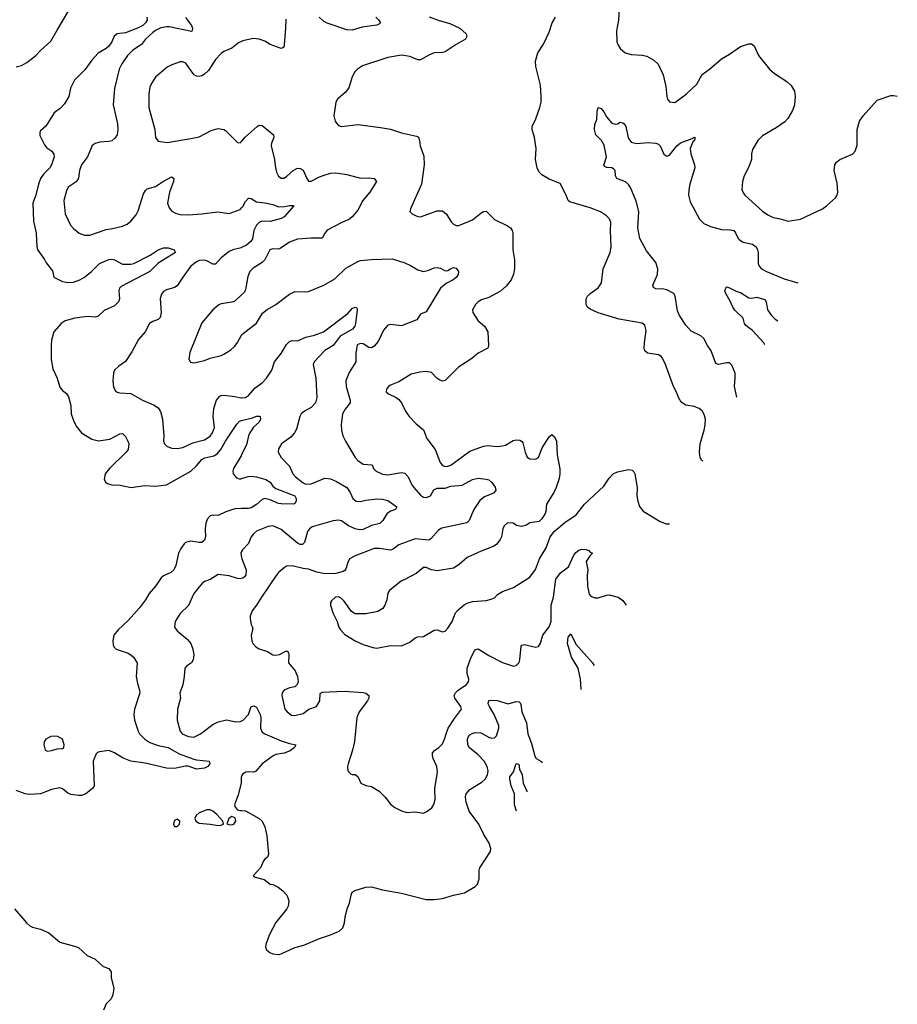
# Model space of a CAD drawing. Header units: inches. Extents: x 2134017 to 2292458, y 756222 to 916513.
# Tile 380 of 387: x 2278377 to 2284797, y 871792 to 878992. Entities that reach past the tile are written whole.
import ezdxf

# ---------------------------------------------------------------- set-up
doc = ezdxf.new("R2010")
doc.units = ezdxf.units.IN
doc.header["$MEASUREMENT"] = 0
doc.layers.add('C2877', color=7, linetype='Continuous')
doc.layers.add('C2887', color=7, linetype='Continuous')

msp = doc.modelspace()

# ---------------------------------------------------------------- linework, layer by layer
at = {"layer": 'C2877', "color": 5}
for points, elevation in [([(2278350, 878646.4), (2278390, 878658.1), (2278430, 878678.4), (2278495.5, 878730), (2278531.8, 878770), (2278605.8, 878834.2), (2278650, 878915.9), (2278775.4, 879124.6)], 220), ([(2279307.4, 879010), (2279310.1, 878990), (2279298.1, 878970), (2279278.2, 878950), (2279238.5, 878930), (2279150, 878897), (2279090, 878889.8), (2279069, 878871), (2279051.2, 878830), (2279030, 878798.1), (2279010, 878781.9), (2278950, 878747.7), (2278904.5, 878695.5), (2278853.6, 878626.4), (2278778.4, 878550), (2278749.4, 878490.6), (2278737, 878430), (2278704.1, 878375.9), (2278675.4, 878344.6), (2278630.2, 878310), (2278567.2, 878212.8), (2278530, 878179.7), (2278525.4, 878170), (2278524.6, 878144.6), (2278557.2, 878077.2), (2278575.5, 878055.5), (2278612.9, 878030), (2278626, 878010), (2278628.9, 877990), (2278610.3, 877930.3), (2278598, 877910), (2278550, 877862.3), (2278529.4, 877830.6), (2278515, 877790), (2278496.1, 877710), (2278473.8, 877650), (2278478, 877518), (2278497.7, 877430), (2278503, 877330), (2278510, 877306.7), (2278559.3, 877239.3), (2278570, 877214), (2278616.2, 877156.2), (2278627.7, 877110), (2278690, 877078), (2278730.2, 877070.2), (2278770, 877072.9), (2278817.7, 877090), (2278850.8, 877110), (2278901.1, 877150), (2278960.5, 877210), (2279030, 877238.3), (2279050, 877240.9), (2279070, 877237), (2279130, 877205.5), (2279190, 877204.5), (2279211.6, 877210), (2279330.4, 877269.5), (2279390, 877308.5), (2279430, 877323.8), (2279464, 877324), (2279507.3, 877310), (2279516.4, 877290), (2279389, 877211), (2279328.3, 877150), (2279118.8, 877041.2), (2279106.7, 877030), (2279102, 877010), (2279107.2, 876950), (2279098.7, 876930), (2279070, 876899.7), (2278995.6, 876864.4), (2278950, 876824.2), (2278930, 876818), (2278870, 876822.5), (2278781, 876810), (2278710.7, 876790), (2278681.3, 876770), (2278626.3, 876710), (2278610, 876648.7), (2278606, 876610), (2278608.2, 876508.2), (2278619.9, 876439.9), (2278650.4, 876370), (2278670, 876304), (2278690, 876280.5), (2278718.6, 876258.6), (2278734.7, 876234.7), (2278750.2, 876170.2), (2278754.4, 876110), (2278770, 876060.7), (2278790, 876020.4), (2278830, 875972), (2278905.4, 875925.4), (2278953.2, 875913.2), (2279036.3, 875923.7), (2279110, 875963.1), (2279130, 875965.5), (2279150, 875944), (2279168.2, 875910), (2279175.3, 875890), (2279170.4, 875850), (2279155.8, 875830), (2279034.4, 875710), (2279003, 875670), (2278994.8, 875630), (2279008.1, 875608.1), (2279019.8, 875599.8), (2279050, 875590.7), (2279112, 875588), (2279192.2, 875572.2), (2279290, 875585.2), (2279370, 875580.7), (2279450, 875591.8), (2279630, 875690.8), (2279670, 875729), (2279710, 875776.6), (2279732.4, 875787.6), (2279796.9, 875803.1), (2279821.5, 875818.5), (2279847.7, 875850), (2279881.7, 875910), (2279964.8, 876035.2), (2279983.9, 876056.1), (2280000, 876060.2)], 220), ([(2279589.6, 879009.5), (2279633.2, 878950), (2279640.3, 878930), (2279639.3, 878910), (2279634.4, 878905.6), (2279470, 878939.4), (2279450, 878940.8), (2279410, 878932.4), (2279370, 878912.8), (2279350, 878897.6), (2279298.3, 878850), (2279268.2, 878811.8), (2279204.9, 878770), (2279165.7, 878730), (2279124.9, 878670), (2279105.3, 878630), (2279070.3, 878490), (2279060.3, 878370), (2279092.8, 878230), (2279096.1, 878190), (2279088.9, 878150), (2279073.7, 878126.3), (2279050, 878107.1), (2279030, 878100.4), (2278963.1, 878096.9), (2278930, 878086.6), (2278907.9, 878072.1), (2278872.2, 877990), (2278828.5, 877930), (2278814, 877890), (2278806.1, 877833.9), (2278799.9, 877820.1), (2278790, 877805.6), (2278732.7, 877767.3), (2278719, 877741), (2278699.5, 877670), (2278710, 877571.3), (2278748.4, 877490), (2278770, 877465.5), (2278811.7, 877431.7), (2278850, 877417), (2278890, 877415.3), (2279010, 877458.9), (2279055.8, 877464.2), (2279130, 877481.6), (2279162.7, 877497.3), (2279190, 877518), (2279230, 877564), (2279244.4, 877595.6), (2279282.4, 877717.6), (2279296.8, 877743.2), (2279310, 877754.6), (2279370, 877771.4), (2279428.4, 877811.6), (2279490, 877843), (2279504.9, 877830), (2279503.1, 877810), (2279473.8, 877730), (2279458.2, 877650), (2279470, 877616.4), (2279490, 877593.1), (2279517.1, 877577.1), (2279550, 877566.5), (2279610, 877564), (2279710, 877571.7), (2279827.4, 877587.4), (2279910, 877574), (2279990, 877605.2), (2280000, 877615.3)], 240), ([(2280000, 878832.8), (2279977.8, 878822.2), (2279930, 878783.6), (2279870, 878760.5), (2279850, 878745.6), (2279810, 878700.5), (2279758.8, 878621.2), (2279730, 878592.8), (2279710, 878582), (2279690, 878576.9), (2279670, 878580.4), (2279654, 878590), (2279635.4, 878610), (2279593.3, 878673.3), (2279570, 878685.1), (2279550, 878685.1), (2279490, 878663), (2279455.9, 878644.1), (2279370, 878571.8), (2279342.6, 878530), (2279330, 878499), (2279320.9, 878450), (2279321.7, 878350), (2279364.9, 878190), (2279370.6, 878130.6), (2279390, 878104.9), (2279454.6, 878094.6), (2279630, 878122.3), (2279690, 878136.5), (2279778.2, 878181.8), (2279830, 878196.9), (2279870, 878190.3), (2279882.4, 878182.4), (2279970, 878094.8), (2279990, 878090.8), (2280000, 878102.4)], 260), ([(2280000, 877325.4), (2279996.4, 877323.6), (2279937.1, 877310), (2279910, 877296.5), (2279851.1, 877250), (2279810, 877204.4), (2279790, 877204.2), (2279750, 877226.8), (2279730, 877232.9), (2279690, 877230.8), (2279670, 877221), (2279630, 877189.7), (2279570, 877109.7), (2279530, 877045.1), (2279510, 877032.6), (2279450, 877016.3), (2279430, 877004.5), (2279415.1, 876984.9), (2279404.9, 876950), (2279411.3, 876850), (2279405.1, 876814.9), (2279390, 876799.7), (2279350, 876784.7), (2279325.5, 876770), (2279294.9, 876710), (2279246.5, 876653.5), (2279196.7, 876563.3), (2279150, 876493.2), (2279101.1, 876458.9), (2279070.5, 876429.5), (2279062, 876410), (2279058, 876350), (2279063.8, 876303.8), (2279078.4, 876278.4), (2279090, 876267.7), (2279110, 876262.4), (2279190, 876258.9), (2279275.5, 876210), (2279356.1, 876176.1), (2279390, 876154.9), (2279407, 876127), (2279422, 876070), (2279430.5, 875950), (2279428.4, 875910), (2279435.5, 875890), (2279456, 875870), (2279490, 875859.5), (2279530, 875856.9), (2279570, 875863.2), (2279642.4, 875897.6), (2279730, 875920.9), (2279770, 875946), (2279788.4, 875970), (2279802.4, 876010), (2279793.5, 876090), (2279798.4, 876150), (2279817.1, 876210), (2279840.7, 876239.3), (2279850, 876244.7), (2279870, 876246.5), (2279950, 876237.6), (2279994.3, 876225.7), (2280000, 876226.2)], 240), ([(2280000, 876980.5), (2279950, 876934), (2279930, 876925.6), (2279850, 876913.6), (2279834.2, 876905.8), (2279790, 876869.4), (2279710, 876776), (2279622, 876558), (2279614.8, 876510), (2279627.7, 876487.7), (2279650, 876484), (2279730, 876500.5), (2279770, 876517.1), (2279850, 876535.5), (2279870, 876545.5), (2279921.7, 876578.3), (2279950, 876604.9), (2279970, 876630.8), (2280000, 876685.2)], 260), ([(2280000, 875811.4), (2279996.3, 875803.7), (2279942, 875710), (2279936.5, 875690), (2279939.6, 875670), (2279963, 875643), (2279990, 875632.6), (2280000, 875635.8)], 220), ([(2280000, 875416.5), (2279950, 875415.7), (2279885.9, 875394.1), (2279830, 875366.6), (2279790, 875368.5), (2279770, 875363.5), (2279750, 875342), (2279738.6, 875310), (2279734, 875270), (2279735.3, 875210), (2279730, 875185.2), (2279710, 875169.6), (2279690, 875168.2), (2279630, 875177.7), (2279591, 875170), (2279580.2, 875159.8), (2279555.3, 875124.7), (2279539.6, 875090), (2279518.3, 875001.7), (2279503.6, 874970), (2279483.1, 874950), (2279430, 874924.5), (2279412.9, 874910), (2279370.8, 874849.2), (2279323.9, 874796.1), (2279297.4, 874750), (2279254.3, 874690), (2279170, 874598.4), (2279097.3, 874530), (2279066, 874490), (2279058, 874450), (2279059.6, 874419.6), (2279065.4, 874405.4), (2279082, 874390), (2279170, 874359.5), (2279190, 874346.7), (2279210.4, 874330), (2279236.3, 874290), (2279228.2, 874188.2), (2279237.6, 874137.6), (2279254.4, 874090), (2279255.3, 874070), (2279217.6, 873950), (2279212, 873910), (2279218, 873870), (2279243.2, 873790), (2279254.3, 873770), (2279292.8, 873730), (2279330, 873705), (2279390, 873685.1), (2279462.4, 873670), (2279543.9, 873623.9), (2279650, 873584), (2279670, 873578.5), (2279762, 873570), (2279767.3, 873550), (2279753.4, 873530), (2279730, 873519.6), (2279670, 873511.3), (2279610, 873534.2), (2279590, 873534), (2279510, 873515.7), (2279450, 873517.9), (2279296, 873556), (2279190, 873570.5), (2279130, 873593.5), (2279070, 873631.4), (2279030, 873647.3), (2278961.2, 873638.8), (2278946.2, 873633.8), (2278936.4, 873623.6), (2278915.5, 873570), (2278921.6, 873390), (2278910.7, 873370), (2278861, 873330), (2278830, 873319.5), (2278810, 873318), (2278750, 873326.6), (2278730, 873335.1), (2278690, 873367.6), (2278670, 873375.6), (2278610, 873363.5), (2278530, 873329.8), (2278450, 873326.6), (2278418, 873330), (2278350, 873355.6)], 220), ([(2280000, 875102.7), (2279993.7, 875090), (2280000, 875059.6)], 240), ([(2280000, 874905.6), (2279990, 874903.1), (2279970, 874905.1), (2279910, 874925.1), (2279830, 874934.4), (2279770, 874899.1), (2279730, 874883.5), (2279710, 874867.8), (2279677.4, 874830), (2279648.9, 874790), (2279611.2, 874708.8), (2279550, 874649.4), (2279514.9, 874590), (2279510.6, 874550), (2279530, 874522), (2279601.8, 874461.8), (2279628.7, 874430), (2279643.1, 874390), (2279651.9, 874348.1), (2279647, 874310), (2279633.7, 874290), (2279596.3, 874263.7), (2279585, 874250), (2279580.7, 874190), (2279570, 874128), (2279548.4, 874070), (2279554.4, 874030), (2279532.4, 873950), (2279528.1, 873870), (2279552, 873790), (2279566, 873770), (2279610.7, 873750), (2279650, 873746.2), (2279700.5, 873770), (2279790, 873838.7), (2279830, 873857), (2279890, 873872), (2279958.2, 873858.2), (2279990, 873860.5), (2280000, 873864.1)], 240), ([(2280000, 873457.1), (2279997.3, 873450), (2279997.9, 873410), (2279976.3, 873323.7), (2279947.4, 873250), (2279953.4, 873233.4), (2279970, 873214), (2279987.9, 873207.9), (2280000, 873207.7)], 240), ([(2278338, 872490), (2278430, 872385.5), (2278450, 872366), (2278470, 872355.5), (2278530, 872341.3), (2278590, 872314), (2278670, 872246.7), (2278777.7, 872217.7), (2278806, 872206), (2278870, 872147.7), (2278930, 872120.7), (2278986.9, 872066.9), (2279030, 872052.7), (2279039.9, 872039.9), (2279044.9, 872030), (2279046.2, 871986.2), (2279064.9, 871910), (2279059.1, 871860.9), (2279047.3, 871832.7), (2279010, 871795.3), (2278990.7, 871749.3)], 220)]:
    msp.add_lwpolyline(points, dxfattribs=dict(at, elevation=elevation))
for points, elevation in [([(2278630, 873753), (2278604.7, 873750), (2278567.3, 873730), (2278555.5, 873710), (2278552.7, 873690), (2278563, 873650), (2278583.9, 873643.9), (2278610, 873647.2), (2278650, 873659.3), (2278690, 873662.8), (2278699, 873670), (2278702.7, 873690), (2278689.2, 873730), (2278655.3, 873750)], 220), ([(2279745.5, 873214.5), (2279688.7, 873191.3), (2279667.7, 873172.3), (2279658.7, 873150), (2279664.4, 873130), (2279690, 873116), (2279770, 873109.2), (2279830, 873098.9), (2279850, 873101.6), (2279869, 873110), (2279863.7, 873130), (2279819.8, 873179.8), (2279790, 873204.7), (2279770, 873214)], 240), ([(2279530, 873145.2), (2279507.2, 873132.8), (2279503, 873110), (2279510, 873091.3), (2279530, 873091), (2279545.2, 873110), (2279549, 873130)], 240), ([(2279930, 873165.2), (2279906.8, 873150), (2279892, 873112), (2279905.8, 873105.8), (2279930, 873103.8), (2279944, 873110), (2279957, 873130), (2279954.2, 873154.2)], 240)]:
    msp.add_lwpolyline(points, close=True, dxfattribs=dict(at, elevation=elevation))
at = {"layer": 'C2887', "color": 5}
for points, elevation in [([(2282765.3, 879110), (2282756.5, 878990), (2282744, 878910), (2282745.7, 878830), (2282752.4, 878810), (2282770, 878782), (2282806, 878750), (2282850, 878738), (2282930, 878734), (2282965.3, 878725.3), (2283016.7, 878696.7), (2283048.1, 878668.1), (2283084.9, 878590), (2283103.4, 878503.4), (2283111, 878430), (2283116, 878410), (2283130, 878391.3), (2283170, 878386.8), (2283251.9, 878448.1), (2283330, 878521), (2283369.5, 878590.5), (2283424, 878630), (2283510, 878706.8), (2283570, 878739.1), (2283650, 878796.4), (2283710, 878816.4), (2283730, 878815.3), (2283750, 878802), (2283781.3, 878730), (2283861.6, 878630), (2283898.2, 878598.2), (2283990, 878540.3), (2284021.7, 878510), (2284044.2, 878470), (2284050.3, 878430), (2284045.3, 878370), (2284031.7, 878328.3), (2283997.1, 878270), (2283974.4, 878245.6), (2283910, 878200.9), (2283810, 878142), (2283777.3, 878110), (2283737.5, 878042.5), (2283730.7, 878010.7), (2283730.6, 877970), (2283710, 877915.3), (2283677.3, 877850), (2283664, 877810), (2283660.7, 877750), (2283667.7, 877730), (2283682, 877710), (2283810, 877592.7), (2283850, 877564.9), (2283890, 877544.9), (2283930, 877538.4), (2283998.5, 877518.5), (2284090, 877534.4), (2284249.7, 877610.3), (2284279.3, 877630), (2284346, 877690), (2284358.4, 877710), (2284362.9, 877730), (2284356.6, 877796.6), (2284336.2, 877890), (2284340.9, 877930), (2284352.7, 877950), (2284377.2, 877970), (2284470, 878007.7), (2284489.4, 878030), (2284504.4, 878075.6), (2284504.8, 878190), (2284520.9, 878250), (2284547.1, 878290), (2284650, 878403.6), (2284750, 878437.4), (2284770, 878439), (2284797.3, 878433.8)], 280), ([(2280982, 879010), (2281003.8, 878990), (2281015.5, 878970), (2281010, 878961.2), (2280988.7, 878951.3), (2280883, 878937), (2280810, 878916.5), (2280770, 878917.7), (2280625.8, 878965.8), (2280600.4, 878980.4), (2280568.4, 879010)], 260), ([(2281373.2, 879013.2), (2281445.7, 878985.7), (2281523.8, 878963.8), (2281596, 878930), (2281642.8, 878890), (2281647.3, 878870), (2281638.8, 878850), (2281570, 878811.3), (2281490, 878757.7), (2281470, 878752.1), (2281409.6, 878749.7), (2281370, 878733.3), (2281310, 878698), (2281290, 878698), (2281230, 878723.1), (2281170, 878732), (2281070, 878715.8), (2280885.3, 878654.8), (2280847.3, 878630), (2280827.7, 878610), (2280810, 878575.3), (2280785.1, 878494.9), (2280759, 878461), (2280702.8, 878410), (2280690.8, 878390), (2280676, 878290), (2280684.7, 878250), (2280694.4, 878234.4), (2280710, 878218), (2280730, 878211), (2280850, 878225.5), (2281015.3, 878204.7), (2281090, 878191.7), (2281170, 878166), (2281280.7, 878140.7), (2281293.8, 878133.8), (2281302.6, 878110), (2281306.9, 878070), (2281333.5, 877993.5), (2281336.5, 877930), (2281316.4, 877790), (2281234.8, 877610), (2281231, 877590), (2281251.3, 877570), (2281290, 877553.4), (2281310, 877550.6), (2281430, 877594.4), (2281470, 877595.5), (2281500.5, 877570), (2281533.5, 877513.5), (2281550, 877496.3), (2281570, 877486.7), (2281590, 877487), (2281690, 877527.6), (2281750, 877576.5), (2281770, 877588.7), (2281790, 877593), (2281850.5, 877530), (2281945.3, 877485.2), (2281967.7, 877470), (2281979.5, 877450), (2281984.2, 877430), (2281983.5, 877310), (2281996.7, 877236.7), (2281995.8, 877170), (2281989.2, 877130.8), (2281972, 877090), (2281935.9, 877044.1), (2281893.3, 877006.8), (2281810, 876959.8), (2281756, 876944), (2281730.7, 876930), (2281710.7, 876910), (2281690.6, 876870), (2281693, 876850), (2281730, 876790.7), (2281777.1, 876750), (2281801.3, 876710), (2281806.4, 876610), (2281802, 876590), (2281730, 876554), (2281684.8, 876515.2), (2281587.7, 876450), (2281490, 876354), (2281470, 876349.7), (2281450, 876355.8), (2281429.6, 876370), (2281390, 876411.8), (2281350, 876419.6), (2281305.1, 876414.9), (2281241.2, 876398.8), (2281150, 876345.1), (2281090, 876319.6), (2281074, 876310), (2281059.3, 876290), (2281059.1, 876270), (2281075.6, 876255.6), (2281130, 876230.5), (2281150, 876214), (2281170.5, 876190), (2281199.3, 876130), (2281225.5, 876090), (2281276.7, 876036.7), (2281330, 875993), (2281356.1, 875930), (2281415.6, 875850), (2281452.8, 875752.8), (2281471.1, 875731.1), (2281490, 875725.8), (2281510, 875726.8), (2281530, 875735.4), (2281670, 875835.8), (2281770, 875874.6), (2281798.3, 875878.3), (2281870, 875870.4), (2281910, 875875.8), (2281930, 875881.3), (2281986.2, 875913.8), (2282010, 875920.3), (2282036.2, 875916.2), (2282048.8, 875908.8), (2282056.9, 875896.9), (2282074, 875830), (2282090, 875794), (2282110, 875781.6), (2282150, 875778), (2282171.6, 875790), (2282198.2, 875861.8), (2282250, 875942.8), (2282270, 875958.8), (2282290, 875941), (2282303.8, 875910), (2282308, 875810), (2282328.2, 875708.2), (2282329.2, 875670), (2282324, 875636), (2282302.8, 875570), (2282285.5, 875534.5), (2282230.3, 875450), (2282225.4, 875394.6), (2282220.2, 875379.8), (2282197.4, 875342.6), (2282177, 875323), (2282110, 875311.6), (2282083.4, 875296.6), (2282046.8, 875286.8), (2282012.1, 875292.1), (2281988, 875310), (2281946.7, 875313.3), (2281920.7, 875290), (2281910.7, 875270), (2281900.5, 875210), (2281893, 875190), (2281866.3, 875153.7), (2281840.9, 875139.1), (2281753.8, 875106.2), (2281650, 875059.5), (2281592.8, 875007.3), (2281550, 874981.6), (2281430, 874962.4), (2281390, 874969.6), (2281350, 874987), (2281330, 874986.6), (2281277.4, 874942.6), (2281190, 874895.3), (2281170, 874888.7), (2281082, 874818), (2281070, 874798), (2281063.1, 874750), (2281048.5, 874710), (2281032.6, 874687.4), (2280996.5, 874663.5), (2280910, 874646), (2280830, 874647.6), (2280804.7, 874664.7), (2280750, 874739.5), (2280730, 874759.6), (2280710, 874771.2), (2280687.3, 874770), (2280657.3, 874742.7), (2280650.5, 874730), (2280650.4, 874710), (2280670.4, 874650), (2280699.1, 874590), (2280710.7, 874550), (2280722.8, 874530), (2280756.7, 874496.7), (2280830, 874450.7), (2280890, 874422), (2280960.3, 874400.3), (2280990, 874396.4), (2281090, 874414.9), (2281170, 874412.4), (2281230, 874439.1), (2281270, 874470.7), (2281290, 874478), (2281330, 874482), (2281410, 874527.7), (2281430, 874530.8), (2281470, 874516), (2281490, 874521), (2281510, 874542.8), (2281540.7, 874590), (2281565.8, 874654.2), (2281583.6, 874676.4), (2281628, 874712), (2281650, 874724), (2281690, 874736.5), (2281790, 874743.8), (2281826.2, 874753.8), (2281850, 874764.9), (2281871.7, 874788.3), (2281909, 874810), (2281990, 874839.1), (2282110, 874914.8), (2282150, 874970.6), (2282179.7, 875050), (2282227.6, 875130), (2282258.7, 875210), (2282288.6, 875251.4), (2282365.7, 875314.3), (2282447.7, 875372.3), (2282509.6, 875450.4), (2282650, 875582), (2282690, 875639.1), (2282719.3, 875670), (2282750, 875686), (2282830, 875703.1), (2282856.7, 875696.7), (2282870, 875684.9), (2282876.9, 875670), (2282894.3, 875570), (2282892.9, 875510), (2282898.9, 875470), (2282911.7, 875431.7), (2282937.6, 875397.6), (2283061.7, 875321.7), (2283106, 875306), (2283131.4, 875306)], 280), ([(2283374.6, 875762.7), (2283368.2, 875768.2), (2283356.2, 875790), (2283349.6, 875829.6), (2283354.3, 875890), (2283385.1, 875990), (2283392.4, 876030), (2283394.3, 876070), (2283384.9, 876104.9), (2283370, 876132.3), (2283347.9, 876147.9), (2283310, 876163.6), (2283250, 876174), (2283216.3, 876196.3), (2283195.4, 876230), (2283184.1, 876264.1), (2283160.5, 876310), (2283098, 876478), (2283078.2, 876518.2), (2283069.7, 876529.7), (2283050, 876540.5), (2282970, 876554), (2282951.3, 876570), (2282946.6, 876590), (2282947.8, 876630), (2282959.2, 876719.2), (2282950, 876759.3), (2282930, 876773.7), (2282762.3, 876802.3), (2282608, 876848), (2282550, 876875.1), (2282531.8, 876890), (2282520.5, 876910), (2282521.6, 876950), (2282531.8, 876970), (2282550, 876990.4), (2282608.3, 877031.7), (2282632.9, 877067.1), (2282645.4, 877170), (2282696.9, 877290), (2282703.5, 877330), (2282698.3, 877450), (2282701.3, 877510), (2282693.3, 877530), (2282670, 877557.6), (2282626.3, 877586.3), (2282550, 877616), (2282401.1, 877661.1), (2282389.7, 877670), (2282375.4, 877710), (2282330, 877794.5), (2282250, 877826.6), (2282196.8, 877856.8), (2282177.3, 877877.3), (2282161.4, 877910), (2282150.8, 877970), (2282155.8, 878050), (2282142.4, 878130), (2282126.3, 878190), (2282126.6, 878210), (2282153.2, 878266.8), (2282182.5, 878350), (2282190.8, 878390), (2282190.8, 878430), (2282186.3, 878513.7), (2282153.5, 878650), (2282150.9, 878690), (2282167.1, 878750), (2282210, 878813.4), (2282250, 878902), (2282273.5, 878970), (2282296, 879010)], 280), ([(2280322.8, 878997.2), (2280322.6, 878930), (2280311.7, 878808.3), (2280308.4, 878791.6), (2280296.5, 878783.5), (2280290, 878782), (2280210, 878809.8), (2280170, 878836.5), (2280130, 878849), (2280086, 878854), (2280010, 878837.6), (2280000, 878832.8)], 260), ([(2283624, 876230.8), (2283605.6, 876310), (2283611.6, 876370), (2283610, 876408), (2283586.7, 876466.7), (2283570, 876482), (2283562.9, 876482.9), (2283550, 876483.6), (2283490, 876469.6), (2283470, 876477.2), (2283435.8, 876570), (2283407.8, 876610), (2283381.7, 876661.7), (2283360.1, 876680.1), (2283290, 876715.1), (2283250, 876757.6), (2283203, 876830), (2283190, 876862), (2283173.1, 876970), (2283161.3, 876990), (2283110, 877016.4), (2283090, 877021.5), (2283030, 877024.8), (2283013.1, 877033.1), (2283007.6, 877050), (2283042.5, 877130), (2283046.3, 877170), (2283030, 877215.6), (2282962.9, 877302.9), (2282913.2, 877393.2), (2282899.8, 877470), (2282906.2, 877590), (2282886.2, 877666.2), (2282844.9, 877764.9), (2282830, 877787), (2282810, 877807), (2282745.2, 877830), (2282735.1, 877850), (2282732.7, 877890), (2282721.5, 877901.5), (2282710, 877909.2), (2282672.3, 877912.3), (2282658, 877918), (2282649.4, 877929.4), (2282669.6, 877990), (2282653.6, 878073.6), (2282632.3, 878110), (2282592.3, 878150), (2282582.4, 878190), (2282585.6, 878225.6), (2282598.5, 878261.5), (2282601.7, 878318.3), (2282609.2, 878350), (2282630, 878342.8), (2282650, 878319.1), (2282670, 878280.7), (2282710, 878236.3), (2282732.7, 878227.3), (2282750, 878231), (2282770, 878242.8), (2282790, 878237.3), (2282798.8, 878230), (2282812, 878210), (2282827.8, 878127.7), (2282850, 878096.3), (2282890, 878086.4), (2282974.2, 878094.2), (2283031, 878090), (2283050, 878081.6), (2283061.6, 878070), (2283088.9, 878008.9), (2283110, 877994.9), (2283130, 878000.4), (2283183.9, 878070), (2283210, 878092.3), (2283296, 878124), (2283310, 878133), (2283322, 878130), (2283315.3, 878124.7), (2283313.4, 878110), (2283301.7, 878098.3), (2283281.6, 878050), (2283287.5, 878012.5), (2283313.7, 877930), (2283314.9, 877910), (2283279, 877790), (2283271.2, 877748.8), (2283270.2, 877710), (2283281.4, 877661.4), (2283350, 877533.4), (2283382.1, 877502.1), (2283430, 877480.2), (2283510, 877458), (2283576.5, 877456.5), (2283600.5, 877450), (2283613.9, 877433.9), (2283632.4, 877392.4), (2283642.4, 877382.4), (2283670, 877366.5), (2283739.1, 877350), (2283764.2, 877330), (2283775.3, 877310), (2283779.6, 877290), (2283779.1, 877210), (2283786.7, 877190), (2283803.1, 877170), (2283840.4, 877150), (2283970, 877098), (2284070.4, 877069)], 260), ([(2280000, 878102.4), (2280026.7, 878133.3), (2280114.5, 878210), (2280130, 878220.3), (2280150, 878218.7), (2280234, 878150), (2280237.1, 878130), (2280218.9, 878090), (2280216.9, 878070), (2280241.6, 877970), (2280248.1, 877908.1), (2280256.2, 877876.2), (2280270, 877847.3), (2280290, 877833.4), (2280310, 877833), (2280330, 877846), (2280376.9, 877890), (2280410, 877906.5), (2280430, 877904.9), (2280451.1, 877891.1), (2280474.6, 877834.6), (2280490.5, 877810.5), (2280510, 877810.4), (2280570, 877844.2), (2280604, 877856), (2280650.8, 877869.2), (2280690, 877873.2), (2280770, 877860.7), (2280870, 877833.1), (2280930, 877835.3), (2280970, 877830.5), (2280987.3, 877810), (2280938, 877730), (2280886.3, 877670), (2280850, 877599.5), (2280810.3, 877550), (2280790, 877534.7), (2280733.4, 877510), (2280627, 877453), (2280608.3, 877431.7), (2280590, 877395.3), (2280510, 877395.1), (2280410, 877386.9), (2280350, 877366), (2280282, 877318), (2280270, 877314), (2280230, 877316.5), (2280207.1, 877310), (2280170, 877236.3), (2280150, 877216.9), (2280084, 877176), (2280059.5, 877150), (2280046.4, 877113.6), (2280030, 877018), (2280020.5, 876999.5), (2280000, 876980.5)], 260), ([(2280000, 877615.3), (2280010, 877625.4), (2280030, 877663.2), (2280050, 877687.2), (2280070, 877685.8), (2280110, 877660.2), (2280170, 877653.6), (2280230, 877640.8), (2280270, 877624.6), (2280315, 877625), (2280354.3, 877634.3), (2280374.6, 877634.6), (2280382.8, 877630), (2280311.4, 877550), (2280290, 877538.1), (2280210, 877516.9), (2280150, 877519), (2280129.2, 877510), (2280110.3, 877490), (2280089, 877450), (2280081.1, 877390), (2280068.9, 877370), (2280037.1, 877342.9), (2280000, 877325.4)], 240), ([(2280000, 876685.2), (2280002.7, 876690), (2280110, 876773.4), (2280153, 876847), (2280186.2, 876873.8), (2280250, 876910.5), (2280350, 876984.4), (2280390, 877005.5), (2280461.3, 877001.3), (2280490, 877004.9), (2280602.7, 877050), (2280682, 877098), (2280763.7, 877176.3), (2280850, 877223.6), (2280870, 877230.3), (2280950, 877238), (2281102.3, 877242.3), (2281193.5, 877213.5), (2281235.6, 877195.6), (2281290, 877163.8), (2281330, 877150.4), (2281370, 877160.3), (2281410, 877178.7), (2281430, 877181.1), (2281454.7, 877174.7), (2281490, 877154.9), (2281510, 877157.1), (2281528.6, 877171.4), (2281550, 877179.5), (2281570, 877174.3), (2281586.7, 877150), (2281585.3, 877130), (2281571.6, 877110), (2281548.4, 877090), (2281497.6, 877062.4), (2281454.9, 877030), (2281350, 876855.3), (2281310, 876838), (2281283.5, 876796.5), (2281170, 876753.3), (2281090, 876763), (2281070, 876758.7), (2281037.5, 876722.5), (2281000.2, 876639.8), (2280970, 876604), (2280950, 876592.4), (2280930, 876595.6), (2280890, 876622.5), (2280870, 876625), (2280846.6, 876613.4), (2280836.2, 876550), (2280835.3, 876490), (2280787.9, 876412.1), (2280762.4, 876350), (2280764.2, 876310), (2280793.4, 876210), (2280794.4, 876190), (2280756.9, 876143.1), (2280739.5, 876110), (2280728.8, 876030), (2280730.3, 875990), (2280740.8, 875950), (2280760.2, 875910), (2280830, 875790.4), (2280850, 875768.9), (2280890, 875742.4), (2280956.3, 875736.3), (2280964.9, 875710), (2280984.9, 875690), (2281030, 875669.3), (2281070, 875663.2), (2281170, 875680.7), (2281195.2, 875675.2), (2281218.2, 875650), (2281246.6, 875590), (2281261, 875570), (2281310, 875514.2), (2281330, 875501), (2281350, 875497.5), (2281382, 875510), (2281406.4, 875553.6), (2281430, 875566.9), (2281490, 875566.5), (2281530, 875582), (2281612.9, 875587.1), (2281690, 875629.2), (2281730, 875638.5), (2281790, 875633.1), (2281810, 875626.4), (2281830, 875608.2), (2281854.3, 875574.3), (2281861.3, 875550), (2281842, 875530), (2281777.3, 875502.7), (2281743.3, 875476.7), (2281699.7, 875410), (2281664.2, 875330), (2281647.1, 875312.9), (2281465.3, 875274.7), (2281441.4, 875258.6), (2281384.9, 875195.1), (2281370, 875185.7), (2281270, 875196.8), (2281150, 875152.8), (2281110, 875119.8), (2281090, 875112.8), (2281010, 875126), (2280970, 875125.1), (2280830, 875072.4), (2280790, 875049.3), (2280776.9, 875023.1), (2280763.6, 874976.4), (2280755.9, 874964.1), (2280743.8, 874956.2), (2280690, 874943.1), (2280610, 874939.8), (2280550, 874950.8), (2280490, 874973.1), (2280450, 874978.3), (2280370, 874998.5), (2280330, 874995.8), (2280313.5, 874986.5), (2280270.2, 874949.8), (2280252.1, 874927.9), (2280145.3, 874770), (2280110.3, 874710), (2280078.4, 874670), (2280063, 874630), (2280063, 874610), (2280070.4, 874570), (2280079.3, 874550), (2280080.4, 874530), (2280071.4, 874488.6), (2280074.7, 874450), (2280082.9, 874430), (2280105.4, 874405.4), (2280130, 874390.2), (2280190, 874371.3), (2280230, 874347.1), (2280250, 874345.1), (2280278, 874350), (2280330, 874377.6), (2280340.5, 874370), (2280345.7, 874350), (2280342.8, 874290), (2280392, 874230), (2280408.5, 874190), (2280413.4, 874150), (2280406.8, 874130), (2280390, 874113.2), (2280350, 874106), (2280311.6, 874088.5), (2280297.6, 874070), (2280294, 874050), (2280317.6, 873950), (2280334, 873930), (2280365.4, 873905.4), (2280390, 873903.5), (2280450, 873919.3), (2280491, 873949), (2280548.4, 873970), (2280572.2, 874010), (2280575.1, 874064.9), (2280590, 874074.9), (2280750, 874082.4), (2280890, 874071.5), (2280910, 874066), (2280930.3, 874050.2), (2280930.4, 874030), (2280921.6, 874010), (2280860.4, 873930), (2280843.8, 873890), (2280825.8, 873714.2), (2280810.5, 873649.5), (2280778.8, 873550), (2280774.8, 873530), (2280778, 873498), (2280796.9, 873476.9), (2280810, 873471.3), (2280830, 873471), (2280850, 873458), (2280872, 873410), (2280910, 873390.8), (2280950, 873384), (2281006, 873350), (2281050, 873306.8), (2281090, 873256), (2281121, 873230), (2281170, 873206), (2281210, 873195.5), (2281270, 873198), (2281330, 873190.6), (2281350, 873199.1), (2281391.3, 873228.7), (2281410, 873258), (2281416.9, 873290), (2281413.3, 873370), (2281432.3, 873490), (2281429.3, 873530), (2281401.7, 873590), (2281396, 873610), (2281397.7, 873630), (2281411.6, 873648.4), (2281444.2, 873670), (2281470, 873697.1), (2281485.7, 873730), (2281495.8, 873770), (2281512.7, 873810), (2281557.1, 873882.9), (2281608, 873950), (2281605.1, 873970), (2281559.2, 874030), (2281556.1, 874050), (2281565.6, 874070), (2281585.3, 874090), (2281645.1, 874130), (2281660.4, 874150), (2281662.7, 874170), (2281651.6, 874211.6), (2281649.8, 874250), (2281680.3, 874330), (2281704.2, 874375.8), (2281710, 874384.4), (2281730, 874390.3), (2281810, 874342), (2281910, 874292.2), (2281990, 874263.8), (2282010, 874268.2), (2282030, 874290.8), (2282036.9, 874310), (2282045.2, 874410), (2282050, 874418), (2282070, 874422), (2282150, 874402.4), (2282172.5, 874407.5), (2282186.6, 874433.4), (2282204.4, 874490), (2282250, 874552.4), (2282264.2, 874590), (2282265.5, 874710), (2282281.7, 874770), (2282300, 874900), (2282332.6, 874947.4), (2282392, 874990), (2282430, 875075.9), (2282444.3, 875095.7), (2282467, 875113), (2282490, 875121), (2282518.6, 875118.6), (2282540.3, 875110), (2282550, 875098.4), (2282566.8, 875090), (2282550, 875073.2), (2282521.1, 875030), (2282533, 874970), (2282527.9, 874927.9), (2282530.9, 874849.1), (2282544, 874790), (2282556.4, 874776.4), (2282584.4, 874764.4), (2282610, 874764.4), (2282670, 874784.9), (2282690, 874786), (2282755.5, 874770), (2282790, 874744.9), (2282814, 874710.1)], 260), ([(2283828.7, 876615.3), (2283820.3, 876630), (2283738.6, 876718.6), (2283690, 876756.3), (2283680.4, 876770), (2283669.7, 876810), (2283609.2, 876869.2), (2283593.7, 876890), (2283574.7, 876934.7), (2283542, 876990), (2283536, 877010), (2283544, 877030), (2283550, 877038), (2283570, 877031), (2283623.5, 877003.5), (2283650, 876996), (2283710, 876958), (2283730, 876955.5), (2283770, 876964), (2283827.1, 876947.1), (2283837.3, 876930), (2283848.2, 876870), (2283875.8, 876830), (2283903.2, 876803.2), (2283922.3, 876790.9)], 240), ([(2280000, 876226.2), (2280030, 876228.7), (2280050, 876244.9), (2280099.2, 876300.7), (2280150, 876336.9), (2280182, 876370), (2280221.1, 876430), (2280241.1, 876490), (2280289.7, 876550), (2280330, 876615.8), (2280350, 876639.3), (2280370, 876646.7), (2280410, 876644.7), (2280470, 876671.1), (2280534.4, 876685.6), (2280599.5, 876710), (2280776.8, 876843.2), (2280810, 876879.5), (2280832, 876890), (2280844, 876884), (2280846.4, 876870), (2280834.7, 876770), (2280827.9, 876750), (2280811, 876729), (2280721.7, 876678.3), (2280670.1, 876609.9), (2280610, 876572.1), (2280530.3, 876490), (2280523.6, 876470), (2280543.9, 876370), (2280551.1, 876230), (2280541.8, 876190), (2280510, 876156.8), (2280459.3, 876130), (2280436.5, 876110), (2280426.3, 876090), (2280401.8, 875998.2), (2280388.2, 875971.8), (2280359.7, 875940.3), (2280292.7, 875890), (2280270, 875854), (2280268.4, 875830), (2280290.4, 875790), (2280350, 875728), (2280375.5, 875670), (2280393.5, 875650), (2280450, 875604.1), (2280470, 875595.8), (2280510, 875597.5), (2280610, 875638.4), (2280650, 875635.6), (2280694.7, 875614.7), (2280770.2, 875570.2), (2280795, 875535), (2280815.2, 875490), (2280839.3, 875470), (2280870, 875467.8), (2280910, 875477.7), (2280990, 875487.5), (2281030, 875486.2), (2281070, 875476.1), (2281134.8, 875430), (2281127.3, 875410), (2281090, 875397.3), (2281061.7, 875378.3), (2281033.8, 875330), (2281012.3, 875307.7), (2280950, 875293.6), (2280890, 875265), (2280862, 875262), (2280830, 875268.3), (2280781.7, 875290), (2280730, 875326.3), (2280710, 875332.2), (2280670, 875327.2), (2280517.6, 875282.4), (2280498, 875270), (2280483.6, 875250), (2280460.4, 875170), (2280446, 875154), (2280430, 875153.3), (2280410, 875165.1), (2280290, 875263.2), (2280230, 875290.9), (2280194.6, 875285.4), (2280110, 875252.6), (2280087.3, 875232.7), (2280070.4, 875210), (2280050, 875160.9), (2280005.8, 875114.2), (2280000, 875102.7)], 240), ([(2280000, 876060.2), (2280079.2, 876080.8), (2280110, 876093.1), (2280130, 876094), (2280136.3, 876090), (2280138.7, 876070), (2280128.4, 876050), (2280087.7, 876012.3), (2280059.5, 875970), (2280050.3, 875950), (2280035.8, 875884.2), (2280000, 875811.4)], 220), ([(2280000, 875635.8), (2280048.6, 875651.4), (2280070, 875654), (2280110, 875648.9), (2280177.4, 875630), (2280210.2, 875610), (2280230, 875580.8), (2280250, 875564), (2280390.8, 875510), (2280400.7, 875490), (2280399.3, 875470), (2280390, 875453.2), (2280382, 875450), (2280290, 875451), (2280270, 875453.7), (2280210, 875481.5), (2280170, 875489.7), (2280150, 875484.2), (2280110, 875445.7), (2280070, 875423.5), (2280050, 875417.3), (2280000, 875416.5)], 220), ([(2280000, 875059.6), (2280002, 875050), (2280033.4, 874970), (2280030.3, 874930), (2280021.5, 874918.5), (2280010, 874908.2), (2280000, 874905.6)], 240), ([(2282485.6, 874093.6), (2282480.5, 874170), (2282462.4, 874250), (2282415, 874330), (2282385.7, 874430), (2282390, 874477.3), (2282410, 874502), (2282445.8, 874425.7), (2282566.2, 874290), (2282578.8, 874268.5)], 240), ([(2280000, 873207.7), (2280030, 873207.3), (2280127.7, 873150), (2280150.4, 873130), (2280170.4, 873090), (2280184.7, 873024.7), (2280198, 872890), (2280190, 872868.7), (2280170, 872854), (2280159.9, 872840.1), (2280139.1, 872790), (2280084.7, 872730), (2280100.7, 872720.7), (2280164.9, 872704.9), (2280210, 872671), (2280230, 872666.8), (2280267.9, 872647.9), (2280301.4, 872621.4), (2280330.5, 872590.5), (2280346, 872550), (2280341, 872510), (2280330.8, 872490), (2280250.4, 872389.6), (2280201.7, 872298.3), (2280177.3, 872230), (2280174, 872210), (2280182.8, 872190), (2280206.8, 872170), (2280230, 872160.4), (2280270, 872155.8), (2280290, 872160.3), (2280390, 872206.4), (2280455.6, 872224.4), (2280570, 872273.4), (2280650, 872298.8), (2280713.6, 872326.4), (2280742, 872350), (2280752.9, 872387.1), (2280757.2, 872430), (2280773.2, 872490), (2280789.4, 872530.6), (2280800.9, 872590), (2280810, 872611), (2280830, 872624), (2280910, 872647.3), (2280950, 872650.7), (2281030, 872627.7), (2281170, 872605.5), (2281350, 872559.1), (2281410, 872559.1), (2281470, 872566.4), (2281549.7, 872590.3), (2281630, 872606.7), (2281710, 872653.4), (2281726.6, 872670), (2281738.7, 872710), (2281738.4, 872770), (2281742.9, 872790), (2281820.7, 872910), (2281823, 872930), (2281811.1, 872970), (2281772.4, 873032.4), (2281735.8, 873110), (2281664.3, 873204.3), (2281643.2, 873270), (2281638, 873310), (2281643.1, 873330), (2281670, 873363.1), (2281761.2, 873418.8), (2281782.4, 873437.6), (2281800.4, 873470), (2281803.5, 873496.5), (2281797.4, 873530), (2281775.5, 873570), (2281730, 873616.8), (2281666.6, 873666.6), (2281655.6, 873690), (2281653.1, 873730), (2281659.7, 873750), (2281670, 873761.7), (2281687.1, 873772.8), (2281710, 873779.3), (2281750, 873775.8), (2281810, 873744.2), (2281830, 873738.4), (2281850, 873740.7), (2281864.5, 873755.5), (2281882, 873810), (2281882.9, 873830), (2281848.3, 873910), (2281812.7, 873970), (2281804.8, 873990), (2281810, 874013.4), (2281830, 874016.5), (2281870, 874012.6), (2281950, 873988.1), (2282010, 874006.3), (2282030, 874003.7), (2282037.1, 873997.1), (2282043.7, 873983.7), (2282050.9, 873930), (2282083.4, 873850), (2282095.3, 873770), (2282120.1, 873700.1), (2282145.7, 873605.7), (2282154.9, 873590), (2282190, 873568.9), (2282200.8, 873558.9)], 240), ([(2280000, 873864.1), (2280010, 873867.7), (2280051, 873910), (2280069.6, 873970), (2280090, 873974.4), (2280110, 873964.4), (2280136.1, 873910), (2280140.1, 873890), (2280138.8, 873810), (2280150, 873782.4), (2280169.5, 873769.5), (2280290, 873717.5), (2280350, 873698.6), (2280398, 873690), (2280387.3, 873670), (2280354.5, 873645.5), (2280311.4, 873628.6), (2280250, 873619.6), (2280231.4, 873608.6), (2280150.8, 873549.2), (2280104.4, 873495.6), (2280090, 873488.7), (2280050, 873492.1), (2280031.7, 873488.3), (2280006.3, 873473.7), (2280000, 873457.1)], 240), ([(2282012.3, 873204.9), (2281997.9, 873250), (2281996.1, 873330), (2281973.2, 873390), (2281962.4, 873437.6), (2281963.8, 873456.2), (2281989.3, 873490.7), (2282010, 873551.8), (2282027.3, 873547.3), (2282033.6, 873510), (2282053.7, 873470), (2282060.1, 873410), (2282086.4, 873350), (2282086.8, 873344.9)], 220)]:
    msp.add_lwpolyline(points, dxfattribs=dict(at, elevation=elevation))

doc.saveas('drawing.dxf')
